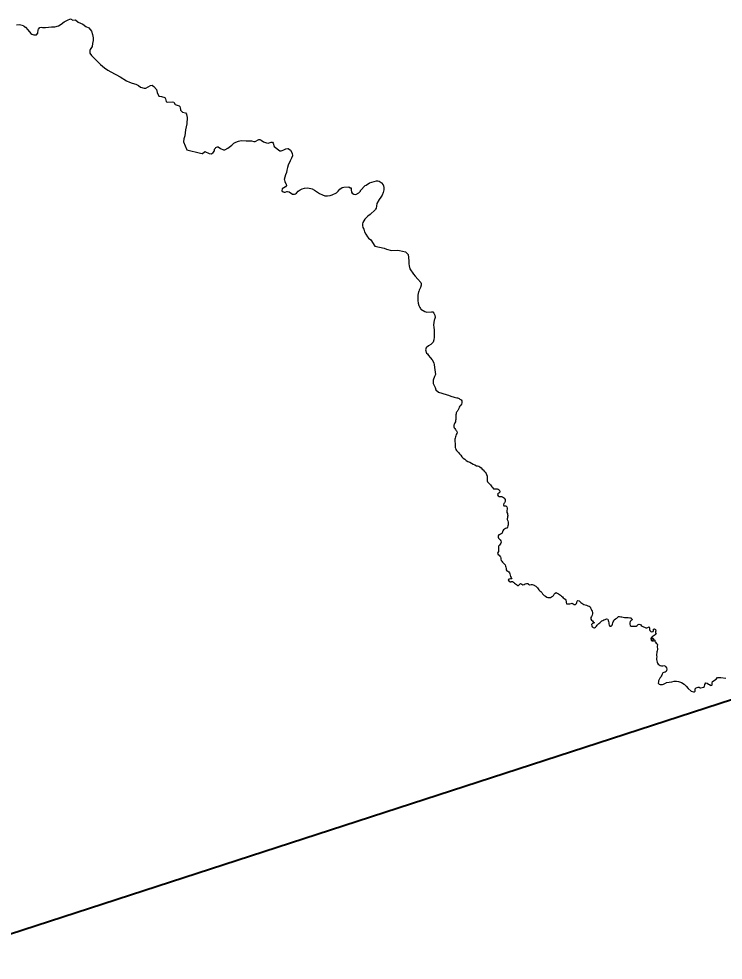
# Model space of a CAD drawing. Extents: x 553962 to 842807, y 8883888 to 9032388.
# Drawn here: x 643783 to 650191, y 8976875 to 8985445 of the extents above; entities that cross this region are included whole.
import ezdxf

# ---------------------------------------------------------------- set-up
doc = ezdxf.new("R2010")
doc.units = 0
doc.header["$LTSCALE"] = 20
doc.layers.add('12', color=7, linetype='Continuous', lineweight=25)
doc.layers.add('24', color=7, linetype='Continuous', lineweight=25)

msp = doc.modelspace()

# ---------------------------------------------------------------- linework, layer by layer
at = {"layer": '12', "lineweight": 40}
msp.add_line((636526.46, 8974783.55), (662912.02, 8983352.99), dxfattribs=at)
at = {"layer": '24'}
for p, q in [((648231.26, 8980917.47), (648228.66, 8980914.65)), ((648988.63, 8979995.48), (648988.77, 8979995.1))]:
    msp.add_line(p, q, dxfattribs=at)
for points in [[(643760.49, 8985389.26), (643787.33, 8985391.9), (643824.65, 8985383.8), (643827.64, 8985378.49), (643844.2, 8985367.42), (643865.47, 8985345.41), (643891.93, 8985312.65), (643902.18, 8985304.58), (643918.11, 8985298.26), (643931.25, 8985298.08), (643941.98, 8985300.23), (643956.04, 8985315.2), (643958.14, 8985343.39), (643962.55, 8985351.13), (643974.55, 8985365.43), (643986.55, 8985368.39), (643998.12, 8985366.38), (644024.05, 8985364.53), (644079.96, 8985371.65), (644110.92, 8985372.99), (644143.44, 8985382.47), (644168.49, 8985396.57), (644196.12, 8985417.17), (644224.21, 8985431.76), (644253.97, 8985444.76), (644273.89, 8985433.17), (644296.84, 8985435.63), (644322.16, 8985414.22), (644363.54, 8985395.27), (644391.12, 8985376.32), (644419.5, 8985362.54), (644442.33, 8985331.13), (644453.28, 8985302.5), (644457.5, 8985272.46), (644457.42, 8985247.73), (644454.24, 8985219.9), (644448.67, 8985192.16), (644431.32, 8985165.04), (644427.07, 8985155.82), (644427.32, 8985131.14), (644442.32, 8985109.89), (644498.76, 8985056.58), (644525.54, 8985029.04), (644563, 8984997.19), (644593.44, 8984975.95), (644619.57, 8984960.8), (644704.69, 8984916.94), (644762.09, 8984880.86), (644788.23, 8984867.85), (644814.27, 8984857.79), (644846.77, 8984850.37), (644871.51, 8984838.72), (644888.1, 8984823.49), (644924.28, 8984813.91), (644936.66, 8984813.28), (644980.08, 8984838.28), (644995.45, 8984839.78), (644999.2, 8984838.93), (645011.41, 8984829.58), (645036.56, 8984800.75), (645039.96, 8984774.72), (645055.29, 8984741.84), (645079.29, 8984738.15), (645110.96, 8984727.24), (645116.57, 8984716.91), (645122.68, 8984692.79), (645125.86, 8984690.13), (645134.71, 8984687.1), (645178.97, 8984687.91), (645191.91, 8984684.72), (645204.73, 8984665.04), (645215.63, 8984660.38), (645240.1, 8984653.05), (645246.2, 8984645.07)], [(645246.2, 8984645.07), (645251.95, 8984633.67), (645251.95, 8984633.67), (645252.79, 8984617.89), (645254.93, 8984614.07), (645273, 8984596.31), (645297.84, 8984587.51), (645307.14, 8984577.24), (645309.61, 8984572.63), (645313.52, 8984545.65), (645310.3, 8984489.14), (645306.12, 8984462.19), (645298.66, 8984433.47), (645293.2, 8984378.72), (645284.87, 8984350.85), (645279.84, 8984323.89), (645312.42, 8984251.8), (645435.05, 8984220.42), (645450.75, 8984217.41), (645454.67, 8984218.63), (645472.96, 8984232.75), (645474.38, 8984237.65), (645512.99, 8984217.67), (645534.33, 8984215.26), (645552.1, 8984228.23), (645561.42, 8984244.21), (645563.4, 8984257.6), (645571, 8984266.86), (645573.78, 8984274.05), (645582.14, 8984275.24), (645588.87, 8984280.34), (645595.79, 8984280.58), (645617.23, 8984264.49), (645643.73, 8984251.21), (645657.82, 8984251.26), (645685.67, 8984265.84), (645720.78, 8984294.69), (645739.35, 8984311.59), (645757.88, 8984321.9), (645781.42, 8984331.46), (645806.69, 8984335.77), (645852.01, 8984333.77), (645898.26, 8984333.67), (645921.78, 8984328.66), (645931.98, 8984328.46), (645965.98, 8984344.74), (645976.93, 8984346.37), (645987.77, 8984340.89), (646010.18, 8984325.95), (646036.9, 8984314.5), (646055.05, 8984312.66), (646060.58, 8984315.8), (646079.37, 8984322.41), (646090.48, 8984322.5), (646097, 8984312.17), (646105.34, 8984283.09), (646157.13, 8984243.17), (646170.17, 8984242.84), (646179.27, 8984244.67), (646193.15, 8984252.71), (646210.89, 8984260.54), (646231.28, 8984263.81), (646234.41, 8984263.06), (646255.96, 8984249.23), (646271.1, 8984222.87), (646271.23, 8984198.09), (646264.81, 8984175.01), (646256.72, 8984163.44), (646252.53, 8984152.34), (646232.42, 8984111.86), (646228.61, 8984089.76), (646221.18, 8984067.49), (646217.85, 8984046.97), (646208.49, 8984025.49), (646201.57, 8984002.43), (646197.15, 8983982.45), (646199.92, 8983977.5), (646203.54, 8983960.54), (646214.37, 8983938.57), (646218.54, 8983926.63), (646208.36, 8983916.49), (646177.61, 8983897.5), (646174.79, 8983879.2), (646187.63, 8983870.21), (646196.67, 8983867.3), (646205.97, 8983867.18), (646221.11, 8983872.66), (646226.93, 8983872.9), (646242.26, 8983868.65), (646272.09, 8983849.38), (646291.42, 8983848.16), (646301.42, 8983851.24), (646308.97, 8983856.7), (646323.03, 8983874.5), (646341.67, 8983889.22), (646361.24, 8983897.96), (646382.15, 8983904.24), (646413.24, 8983905.56), (646451.89, 8983895.73), (646472.72, 8983885.25), (646519.12, 8983855.83)], [(646519.12, 8983855.83), (646546.13, 8983841.38), (646566.98, 8983833.11), (646566.98, 8983833.11), (646591.3, 8983831.98), (646613.99, 8983835.12), (646634.6, 8983841.26), (646672.39, 8983861.03), (646688.32, 8983876.19), (646701.94, 8983892.69), (646724.94, 8983908.92), (646738.78, 8983912.34), (646784.94, 8983915.28), (646798.6, 8983907.18), (646805.17, 8983905.09), (646806.85, 8983887.68), (646810.67, 8983866.77), (646817.08, 8983856.02), (646829.26, 8983849.08), (646849.57, 8983845.05), (646875.07, 8983861.88), (646890.14, 8983875.85), (646892.44, 8983881.35), (646932.64, 8983927.22), (646943.2, 8983931.79), (646973.99, 8983950.1), (647038.49, 8983968.8), (647050.23, 8983969.63), (647060.8, 8983966.71), (647080.59, 8983954.26), (647081.96, 8983950.29), (647096.94, 8983932.88), (647101.9, 8983923.74), (647105.11, 8983909.85), (647105.22, 8983888.16), (647098.73, 8983862.88), (647087.68, 8983838.9), (647076.3, 8983820.08), (647060.98, 8983799.94), (647039.44, 8983762.72), (647037.15, 8983738.12), (647032.59, 8983720.34), (647026.64, 8983711.42), (647025.37, 8983705.05), (646979.3, 8983662.94), (646957.71, 8983648.94), (646930.34, 8983620.44), (646911.67, 8983591.7), (646909.54, 8983579.55), (646909.4, 8983562.34), (646911.75, 8983546.13), (646921.59, 8983529.98), (646928.24, 8983506.56), (646940.06, 8983484.5), (646956.02, 8983460.13), (646965.66, 8983448.26), (646985.5, 8983432.61), (647022.79, 8983374.45), (647106.35, 8983355.61), (647129.1, 8983346.29), (647174.13, 8983335.87), (647224.67, 8983338.14), (647247.53, 8983335.52), (647300.44, 8983324.38)], [(647300.44, 8983324.38), (647324.81, 8983299), (647331.74, 8983241.68), (647331.16, 8983214.31), (647332.94, 8983195.63), (647340.87, 8983169.4), (647372.29, 8983121.59), (647387.88, 8983101.93), (647414.5, 8983075.09), (647439.61, 8983043.83), (647443.08, 8983034.07), (647442.15, 8983020.77), (647436.98, 8982998.19), (647432.59, 8982985.33), (647425.49, 8982974.46), (647423.02, 8982963.67), (647419.72, 8982960.27), (647413.57, 8982927.44), (647411.57, 8982879.54), (647415.66, 8982856.84), (647421.42, 8982834.68), (647430.9, 8982815.65), (647438.12, 8982807.42), (647440.32, 8982801.57), (647476.5, 8982779.04), (647493.82, 8982774.61), (647536.96, 8982777.52), (647548.64, 8982776.4), (647558.96, 8982764.69), (647568.37, 8982747.56), (647569.49, 8982725.45), (647565.7, 8982706.6), (647562.29, 8982701.74), (647558.03, 8982681.28), (647555.96, 8982658.59), (647558.06, 8982634.24), (647563.17, 8982611.97), (647561.08, 8982546.46), (647557.64, 8982522.12), (647551.34, 8982502.17), (647549.03, 8982498.17), (647530.1, 8982481.26), (647510.9, 8982468.28), (647488.18, 8982450.65), (647483.39, 8982430.86), (647492.58, 8982400.58), (647499.54, 8982395.78), (647510.95, 8982379.55), (647526.39, 8982362.71), (647543.92, 8982340.34), (647559.73, 8982311.43), (647560.31, 8982294.9), (647566.53, 8982250.37)], [(647566.53, 8982250.37), (647572.75, 8982205.84), (647564.26, 8982188.34), (647553.03, 8982155.53), (647552.68, 8982123.88), (647570.4, 8982087), (647578.31, 8982067.5), (647601.24, 8982045.6), (647670, 8982024.7)], [(647947.15, 8981375.21), (647950.27, 8981375.25), (647954.8, 8981375.32), (647966.84, 8981371.18), (647977.91, 8981365.1), (647988.82, 8981355.5), (647999.43, 8981346.2), (648008.82, 8981337.48), (648017.32, 8981327.63), (648026.21, 8981318.71), (648034.34, 8981306.34), (648039.03, 8981295.53), (648042.65, 8981281.89), (648042.85, 8981268.49), (648044.55, 8981255.02), (648045.14, 8981242.43), (648044.77, 8981239.47), (648047.79, 8981229.72), (648055.02, 8981220.18), (648063.87, 8981212.05), (648073.22, 8981201.7), (648080.15, 8981192.86), (648086.18, 8981184.32), (648094.02, 8981174.78), (648101.76, 8981166.65), (648112.62, 8981166.36), (648123.57, 8981166.47), (648134.62, 8981166.28), (648144.27, 8981162.37), (648153.31, 8981155.85), (648158.54, 8981145.2), (648157.94, 8981134.44), (648150.41, 8981127.09), (648141.97, 8981119.94), (648136.65, 8981110.39), (648144.59, 8981102.86), (648152.83, 8981096.23), (648163.28, 8981096.04), (648173.23, 8981095.17), (648184.01, 8981091.5), (648192.28, 8981086.22), (648199, 8981079.96), (648206.76, 8981068.61), (648207.89, 8981059.6), (648206.74, 8981051.68), (648201.46, 8981039.74), (648196.16, 8981030.73), (648192.28, 8981020.92), (648195.76, 8981011.13), (648206.71, 8981011.44), (648214.77, 8981009.91), (648222.35, 8981000.95), (648224.87, 8980990.17), (648225.51, 8980981.2), (648223.03, 8980969.63), (648222.8, 8980961.13), (648223.95, 8980949.31), (648229, 8980941.05), (648229.92, 8980933.48), (648230.61, 8980921.77), (648231.26, 8980917.47)], [(648228.66, 8980914.65), (648228.66, 8980903.18), (648226.82, 8980893.54), (648226.36, 8980886.19), (648230.49, 8980874.26), (648233.71, 8980863.24), (648235.08, 8980851.54), (648234.62, 8980839.14), (648232.9, 8980827.9), (648230.19, 8980816.54), (648222.23, 8980807.47), (648211.2, 8980803.25), (648201.96, 8980799.42), (648193.02, 8980792.17), (648186.69, 8980783.52), (648184.08, 8980773.47), (648179.54, 8980761.1), (648171.28, 8980755.14), (648159.8, 8980750.55), (648150.43, 8980746.09), (648143.3, 8980738.24), (648142.8, 8980725.97), (648148.23, 8980716.33), (648154.86, 8980708.09), (648161.8, 8980700.26), (648168.23, 8980691.22), (648170.95, 8980681.17), (648167.13, 8980671.31), (648161.11, 8980662.46), (648155.38, 8980652.9), (648147.85, 8980643.14), (648146.85, 8980632.69), (648146.95, 8980626.75), (648147.76, 8980616), (648147.96, 8980605.75), (648145.85, 8980595.29), (648139.73, 8980587.24), (648137.32, 8980575.98), (648142.85, 8980566.84), (648153.1, 8980563.13), (648158.33, 8980553.48), (648164.26, 8980545.14), (648167.18, 8980534.69), (648167.38, 8980524.14), (648170.7, 8980514.59), (648177.33, 8980506.45), (648184.17, 8980498.32), (648192.01, 8980490.18), (648199.85, 8980481.55), (648206.78, 8980472.61), (648210.71, 8980462.66), (648213.82, 8980452.81), (648215.64, 8980440.35), (648216.75, 8980428.39), (648222.07, 8980418.54), (648231.82, 8980414.63), (648240.97, 8980408.71), (648247, 8980400.67), (648251.12, 8980390.92), (648252.63, 8980379.06), (648257.56, 8980368.61), (648263.69, 8980357.76), (648268.02, 8980346.11), (648266.81, 8980345.5), (648256.36, 8980345.29)], [(648256.36, 8980345.29), (648244.3, 8980344.77), (648236.17, 8980335.92), (648241.8, 8980327.38), (648252.65, 8980320.46), (648262.5, 8980318.35), (648262.58, 8980321.92), (648273.4, 8980321.96), (648283.86, 8980314.86), (648293.18, 8980307.35), (648303.14, 8980299.73), (648311.06, 8980293.46), (648318.91, 8980285.9), (648330.49, 8980286.62), (648338.76, 8980295.14), (648348.06, 8980302.33), (648358.74, 8980297.29), (648369.79, 8980292.21), (648381.53, 8980293.64), (648390.68, 8980300.81), (648401.89, 8980304.85), (648412.88, 8980303.4), (648420.77, 8980297.19), (648430.46, 8980292.97), (648442.82, 8980296.18), (648453.63, 8980294.9), (648471.7, 8980287.43), (648474.98, 8980285.71), (648485.62, 8980278.87), (648495.2, 8980271.37), (648501.68, 8980263.68), (648507.79, 8980255.75), (648515.34, 8980245.82), (648524.55, 8980236.16), (648532.48, 8980229.98), (648542.22, 8980222.14), (648548.08, 8980211.24), (648555.43, 8980202.01), (648563.8, 8980194.28), (648573.35, 8980187.23)], [(648573.35, 8980187.23), (648586.3, 8980178.13), (648596.92, 8980175.33), (648608.84, 8980175.51), (648620.56, 8980176.53), (648630.46, 8980181.09), (648640.06, 8980187.34), (648648.34, 8980195.63), (648654.7, 8980206.9), (648662.05, 8980216.79), (648672.62, 8980222.43), (648682.32, 8980217.22), (648691.52, 8980211.07), (648701, 8980203.75), (648710.09, 8980197.54), (648719.62, 8980189.33), (648728.69, 8980182.01), (648736.47, 8980174.47), (648745.6, 8980167.38), (648752.41, 8980159.73), (648758.69, 8980151.27), (648761.85, 8980141.14), (648763, 8980129.73), (648765.3, 8980118.6), (648776.24, 8980117.81), (648787.01, 8980119.03), (648797.11, 8980120.17), (648807.17, 8980122.45), (648816.99, 8980124.47), (648827.3, 8980117.95), (648836.51, 8980112.31), (648847.89, 8980112.23), (648855.61, 8980120.81), (648859.02, 8980131.26), (648863.05, 8980141.54), (648870.13, 8980149.54), (648879.87, 8980145.87), (648888.94, 8980137.83), (648896.91, 8980130.47), (648905.03, 8980123.95), (648913.23, 8980117.99), (648924.01, 8980111.81), (648936.4, 8980108.15), (648948.7, 8980105.16), (648960.47, 8980101.78), (648971.03, 8980098.45), (648979.86, 8980091.36), (648985.12, 8980082.36), (648988.96, 8980071.41), (648994.63, 8980060.31), (649000.6, 8980051.81), (649003, 8980040.73), (649002.64, 8980028.35), (648999.22, 8980015.75), (648993.95, 8980004.62), (648988.63, 8979995.48)], [(649200.87, 8979974.17), (649211.45, 8979981.79), (649223.22, 8979987.78), (649230.85, 8979994.42), (649238.65, 8980002.51), (649248.8, 8980003.19), (649260.6, 8980000.84), (649270.44, 8979998.86), (649281.35, 8979996.84), (649292.66, 8979994.99), (649303.86, 8979994.18), (649315.84, 8979993.91), (649327.9, 8979992.98), (649340.58, 8979991.99), (649351.07, 8979989.86), (649361.73, 8979983.41), (649362.42, 8979973.37), (649353.05, 8979966.39), (649346.29, 8979956.7), (649343.25, 8979945.86), (649342.19, 8979933.86), (649343.91, 8979922.81), (649353.18, 8979916.34), (649366.38, 8979913.95), (649376.38, 8979913.91), (649389.25, 8979914.56), (649400.63, 8979914.43), (649409.75, 8979920.75), (649417.19, 8979929.73), (649427.03, 8979933.38), (649438.06, 8979931.98), (649444.18, 8979922.63), (649454.02, 8979916.3), (649465.25, 8979910.56), (649476.12, 8979905.1), (649486.71, 8979900.22), (649496.78, 8979900.31), (649506.67, 8979903.73), (649517.5, 8979908.26), (649520.97, 8979898.65), (649519.7, 8979886.54), (649523.2, 8979875.99), (649531.77, 8979867.92), (649542.64, 8979863.13), (649554.1, 8979866.46), (649558.27, 8979876.23), (649556.21, 8979887.77), (649565.78, 8979892.23), (649575.07, 8979885.03), (649577.44, 8979873.78), (649575.46, 8979863.1), (649576.97, 8979852.41), (649582.88, 8979842.75), (649573.45, 8979835.16), (649563.79, 8979830.91), (649554.02, 8979824.29), (649545.01, 8979817.81), (649536.6, 8979810.49), (649534.24, 8979799.82), (649537.09, 8979789.23), (649546.2, 8979780.79), (649556.63, 8979779.27), (649548.44, 8979785.57), (649540.3, 8979792.99), (649543.15, 8979803.28), (649552.79, 8979810.35), (649555.86, 8979800.52), (649561.82, 8979792.28), (649570.56, 8979786.75), (649568.06, 8979776.79), (649575.99, 8979769.69), (649582.14, 8979761.37), (649589.75, 8979754.42), (649592.82, 8979744.57), (649590.74, 8979734.76), (649591.03, 8979723.18), (649595.07, 8979713.31), (649594.65, 8979701.78), (649590.63, 8979691.85), (649589.23, 8979681.75), (649587.09, 8979671.92), (649585.3, 8979658.98), (649585.89, 8979648.31), (649587.3, 8979635.2), (649585.67, 8979624.39), (649586.19, 8979611.45), (649588.91, 8979599.61), (649591.95, 8979587.58), (649594.4, 8979578.07), (649598.88, 8979568.41), (649607.99, 8979562.84), (649617.91, 8979558.22), (649629.55, 8979554.48), (649630.88, 8979554.84), (649640.89, 8979555.57), (649652.16, 8979556.49), (649661.92, 8979553.47), (649670.14, 8979545.24), (649677.05, 8979535.39), (649677.67, 8979523.01), (649677.59, 8979522.61)], [(648988.77, 8979995.1), (648988.63, 8979995.48), (648987.58, 8979979.41), (648993.31, 8979970.98), (649001.75, 8979962.53), (649009.19, 8979954.63), (649016.84, 8979948.05), (649018.53, 8979944.83), (649013.24, 8979941.68), (649003.3, 8979939.78), (649001.24, 8979938.51), (648992.82, 8979929.44), (648994.97, 8979919.63), (648999.58, 8979910.5), (649001.81, 8979908.61)], [(649001.81, 8979908.61), (649009.53, 8979902.75), (649020.18, 8979900.31), (649030.14, 8979906.9), (649037.28, 8979914.96), (649045.3, 8979923.14), (649053.68, 8979932.48), (649061.13, 8979939.38), (649069.05, 8979946.74), (649077.76, 8979955.95), (649086.78, 8979963.2), (649096.18, 8979967.69), (649107.02, 8979971.95), (649117.87, 8979976.91), (649128.47, 8979980.88), (649140.59, 8979979.84), (649145.3, 8979968.4), (649147.4, 8979957.48), (649149.88, 8979946.68), (649151.81, 8979936.16), (649154.76, 8979924.78), (649161.29, 8979915.09), (649171.57, 8979915.28), (649179.86, 8979923.52), (649183.21, 8979934.48), (649186.22, 8979945.78), (649190.15, 8979955.99), (649195.78, 8979965.13), (649200.87, 8979974.17)], [(649677.59, 8979522.61), (649675.52, 8979512.37), (649673.01, 8979502.22), (649664.05, 8979495.63), (649651.3, 8979494.76), (649641.62, 8979489.4), (649636.58, 8979478.5), (649632.48, 8979468.96), (649627.89, 8979459.73), (649622.94, 8979451.01), (649616.08, 8979440.99), (649609.55, 8979430.38), (649604, 8979418.77), (649601.67, 8979408.03), (649600.74, 8979396.99), (649607.85, 8979388.18), (649618.01, 8979384.81), (649628.09, 8979384.16), (649638.94, 8979385.7), (649649.24, 8979388.63), (649661.05, 8979394.12)], [(649661.05, 8979394.12), (649671.37, 8979398.59), (649676.25, 8979401.36)], [(649676.25, 8979401.36), (649724.14, 8979409.52), (649746.36, 8979415.92), (649766.91, 8979415.89), (649784.34, 8979412.54), (649812.58, 8979402.63), (649836.73, 8979386.92), (649854.63, 8979369.94), (649873.58, 8979348), (649899.02, 8979324.75), (649922.89, 8979317.58), (649929.46, 8979318), (649936.07, 8979325.1), (649936.73, 8979327.55), (649935.13, 8979338.45), (649936.14, 8979344.75), (649946.91, 8979354.75), (649964.33, 8979358.91), (649972.68, 8979359.28), (649975.31, 8979358.26), (649980.12, 8979353.27), (649989.64, 8979353.08), (650011.35, 8979359.9), (650021.6, 8979366.36), (650025.31, 8979383.43), (650034.26, 8979398.44), (650046.73, 8979397.07), (650057.5, 8979386.76), (650065.93, 8979383.16), (650074.12, 8979373.86), (650088.72, 8979379.2), (650090.13, 8979381.29), (650091.41, 8979396.43), (650095.1, 8979410.9), (650128.92, 8979432.79), (650138.47, 8979446.65), (650146.33, 8979448.97), (650170.17, 8979447.99), (650214.29, 8979441.8)]]:
    msp.add_lwpolyline(points, dxfattribs=at)
msp.add_spline([(647670, 8982024.7), (647690.84, 8982018.69), (647722.18, 8982006.57), (647767.42, 8981995.63), (647796.69, 8981982.32), (647812.07, 8981965.47), (647812.66, 8981948.62), (647803.79, 8981927.33), (647789.3, 8981909.59), (647780.73, 8981885.34), (647773.63, 8981875.29), (647761.06, 8981849.57), (647759.58, 8981806.69), (647750.71, 8981766.77), (647740.36, 8981737.21), (647755.15, 8981706.16), (647769.93, 8981682.5), (647762.54, 8981658.85), (647750.71, 8981617.45), (647752.19, 8981567.19), (647755.15, 8981534.66), (647781.76, 8981497.7), (647826.11, 8981445.96), (647885.25, 8981407.52), (647947.15, 8981375.21)], degree=3, dxfattribs=at)

doc.saveas('drawing.dxf')
